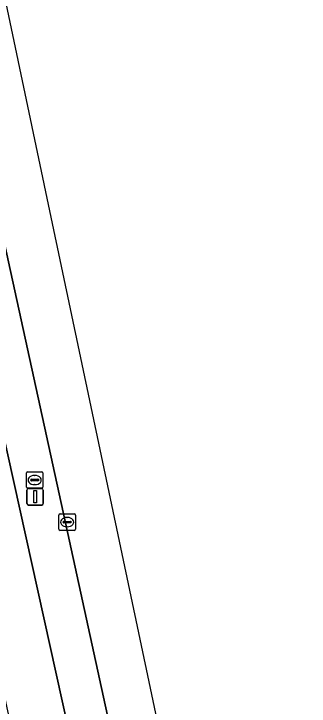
# Model space of a CAD drawing. Extents: x 161772 to 163126, y 383092 to 383917.
# Drawn here: x 163104.92 to 163122.77, y 383683.35 to 383725.26 of the extents above; entities that cross this region are included whole.
import ezdxf

# ---------------------------------------------------------------- set-up
doc = ezdxf.new("R2010")
doc.units = 0
for name, color, linetype in [('IMGEO_Berm_groen', 7, 'Continuous'), ('IMGEO_Kolk', 7, 'Continuous'), ('IMGEO_Lichtmast', 7, 'Continuous'), ('IMGEO_Rijbaan_regionaal_gesloten', 7, 'Continuous'), ('IMGEO_Rioolput', 7, 'Continuous')]:
    doc.layers.add(name, color=color, linetype=linetype)

msp = doc.modelspace()

# ---------------------------------------------------------------- linework, layer by layer
at = {"layer": 'IMGEO_Berm_groen'}
for points in [[(163103.423, 383715.514), (163101.222, 383725.564), (163095.435, 383749.956), (163092.074, 383763.024), (163088.74, 383775.444), (163085.61, 383786.508), (163082.151, 383786.647), (163083.229, 383782.478), (163092.794, 383750), (163093.113, 383748.921), (163095.348, 383740.157), (163115.909, 383647.124), (163116.632, 383644.136), (163116.989, 383642.571), (163117.163, 383642.382), (163118.888, 383641.333)], [(163119.538, 383641.671), (163108.045, 383694.435), (163103.423, 383715.514)]]:
    msp.add_lwpolyline(points, dxfattribs=at)
at = {"layer": 'IMGEO_Kolk'}
for p, q in [((163107.71, 383694.989), (163108.562, 383694.989)), ((163107.635, 383694.063), (163107.635, 383694.915)), ((163108.123, 383694.769), (163108.148, 383694.769)), ((163108.636, 383694.915), (163108.636, 383694.063)), ((163107.894, 383694.483), (163107.894, 383694.495)), ((163108.332, 383694.446), (163107.934, 383694.446)), ((163107.937, 383694.532), (163108.335, 383694.532)), ((163108.146, 383694.209), (163108.121, 383694.209)), ((163108.378, 383694.495), (163108.378, 383694.483)), ((163108.562, 383693.989), (163107.71, 383693.989))]:
    msp.add_line(p, q, dxfattribs=at)
for points in [[(163107.71, 383694.989), (163108.562, 383694.989)], [(163107.635, 383694.063), (163107.635, 383694.915)], [(163108.636, 383694.915), (163108.636, 383694.063)], [(163108.562, 383693.989), (163107.71, 383693.989)]]:
    msp.add_lwpolyline(points, dxfattribs=at)
for centre, radius, start, end in [((163107.712, 383694.913), 0.0765, 91.552, 178.448), ((163107.712, 383694.913), 0.0765, 91.552, 178.448), ((163108.56, 383694.913), 0.0765, 1.552, 88.448), ((163108.56, 383694.913), 0.0765, 1.552, 88.448), ((163107.934, 383694.492), 0.0403, 85.8775, 175.7526), ((163107.931, 383694.482), 0.0366, 178.938, 274.7102), ((163108.335, 383694.489), 0.043, 264.8664, 352.4533), ((163108.339, 383694.494), 0.0386, 1.7309, 96.639), ((163107.712, 383694.065), 0.0765, 181.552, 268.448), ((163107.712, 383694.065), 0.0765, 181.552, 268.448), ((163108.56, 383694.065), 0.0765, 271.552, 358.448), ((163108.56, 383694.065), 0.0765, 271.552, 358.448)]:
    msp.add_arc(centre, radius, start, end, dxfattribs=at)
for centre, major_axis, ratio, start_param, end_param in [((163108.122, 383694.489), (-0.387, 0.002), 0.722429, 4.712389, 7.853982), ((163108.147, 383694.489), (-0.39, 0.002), 0.717154, 1.570796, 4.712389)]:
    msp.add_ellipse(centre, major_axis=major_axis, ratio=ratio, start_param=start_param, end_param=end_param, dxfattribs=at)
at = {"layer": 'IMGEO_Lichtmast'}
for p, q in [((163105.707, 383695.622), (163105.707, 383696.422)), ((163105.707, 383696.422), (163105.707, 383695.622)), ((163105.807, 383696.522), (163106.597, 383696.522)), ((163106.597, 383696.522), (163105.807, 383696.522)), ((163106.697, 383696.422), (163106.697, 383695.622)), ((163106.697, 383695.622), (163106.697, 383696.422)), ((163106.597, 383695.522), (163105.807, 383695.522)), ((163105.807, 383695.522), (163106.597, 383695.522))]:
    msp.add_line(p, q, dxfattribs=at)
msp.add_lwpolyline([(163106.127, 383696.397), (163106.277, 383696.397), (163106.277, 383695.647), (163106.127, 383695.647), (163106.127, 383696.397)], dxfattribs=at)
for centre, start, end in [((163105.807, 383696.422), 90, 180), ((163105.807, 383696.422), 90, 180), ((163106.597, 383696.422), 0, 90), ((163106.597, 383696.422), 360, 90), ((163105.807, 383695.622), 180, 270), ((163105.807, 383695.622), 180, 270), ((163106.597, 383695.622), 270, 0), ((163106.597, 383695.622), 270, 0)]:
    msp.add_arc(centre, 0.1, start, end, dxfattribs=at)
at = {"layer": 'IMGEO_Rijbaan_regionaal_gesloten'}
msp.add_lwpolyline([(163075.77, 383818.502), (163083.679, 383793.176), (163085.61, 383786.508), (163088.74, 383775.444), (163092.074, 383763.024), (163095.435, 383749.956), (163101.222, 383725.564), (163103.423, 383715.514), (163108.045, 383694.435), (163119.538, 383641.671), (163119.711, 383640.8), (163122.773, 383638.9), (163107.17, 383712.939), (163103.179, 383731.879), (163091.847, 383776.849), (163088.772, 383789.05), (163088.769, 383789.061), (163083.94, 383805.876), (163079.516, 383819)], dxfattribs=at)
msp.add_lwpolyline([(163095.348, 383740.157), (163093.113, 383748.921), (163092.794, 383750), (163083.229, 383782.478), (163089.909, 383749.894), (163094.708, 383728.452), (163111.58, 383650.385), (163112.717, 383645.377), (163116.989, 383642.571), (163116.632, 383644.136), (163115.909, 383647.124)], close=True, dxfattribs=at)
at = {"layer": 'IMGEO_Rioolput'}
for p, q in [((163105.748, 383697.536), (163106.6, 383697.536)), ((163105.673, 383696.61), (163105.673, 383697.462)), ((163105.975, 383697.079), (163106.373, 383697.079)), ((163106.161, 383697.316), (163106.186, 383697.316)), ((163106.674, 383697.462), (163106.674, 383696.61)), ((163105.932, 383697.03), (163105.932, 383697.042)), ((163106.37, 383696.993), (163105.972, 383696.993)), ((163106.184, 383696.756), (163106.159, 383696.756)), ((163106.416, 383697.042), (163106.416, 383697.03)), ((163106.6, 383696.536), (163105.748, 383696.536))]:
    msp.add_line(p, q, dxfattribs=at)
for points in [[(163105.748, 383697.536), (163106.6, 383697.536)], [(163105.673, 383696.61), (163105.673, 383697.462)], [(163106.674, 383697.462), (163106.674, 383696.61)], [(163106.6, 383696.536), (163105.748, 383696.536)]]:
    msp.add_lwpolyline(points, dxfattribs=at)
for centre, radius, start, end in [((163105.75, 383697.46), 0.0765, 91.552, 178.448), ((163105.75, 383697.46), 0.0765, 91.552, 178.448), ((163106.598, 383697.46), 0.0765, 1.552, 88.448), ((163106.598, 383697.46), 0.0765, 1.552, 88.448), ((163105.972, 383697.039), 0.0403, 85.8775, 175.7526), ((163106.377, 383697.041), 0.0386, 1.7309, 96.639), ((163105.969, 383697.029), 0.0366, 178.938, 274.7102), ((163106.373, 383697.036), 0.043, 264.8664, 352.4533), ((163105.75, 383696.612), 0.0765, 181.552, 268.448), ((163105.75, 383696.612), 0.0765, 181.552, 268.448), ((163106.598, 383696.612), 0.0765, 271.552, 358.448), ((163106.598, 383696.612), 0.0765, 271.552, 358.448)]:
    msp.add_arc(centre, radius, start, end, dxfattribs=at)
for centre, major_axis, ratio, start_param, end_param in [((163106.16, 383697.036), (-0.387, 0.002), 0.722429, 4.712389, 7.853982), ((163106.185, 383697.036), (-0.39, 0.002), 0.717154, 1.570796, 4.712389)]:
    msp.add_ellipse(centre, major_axis=major_axis, ratio=ratio, start_param=start_param, end_param=end_param, dxfattribs=at)

doc.saveas('drawing.dxf')
